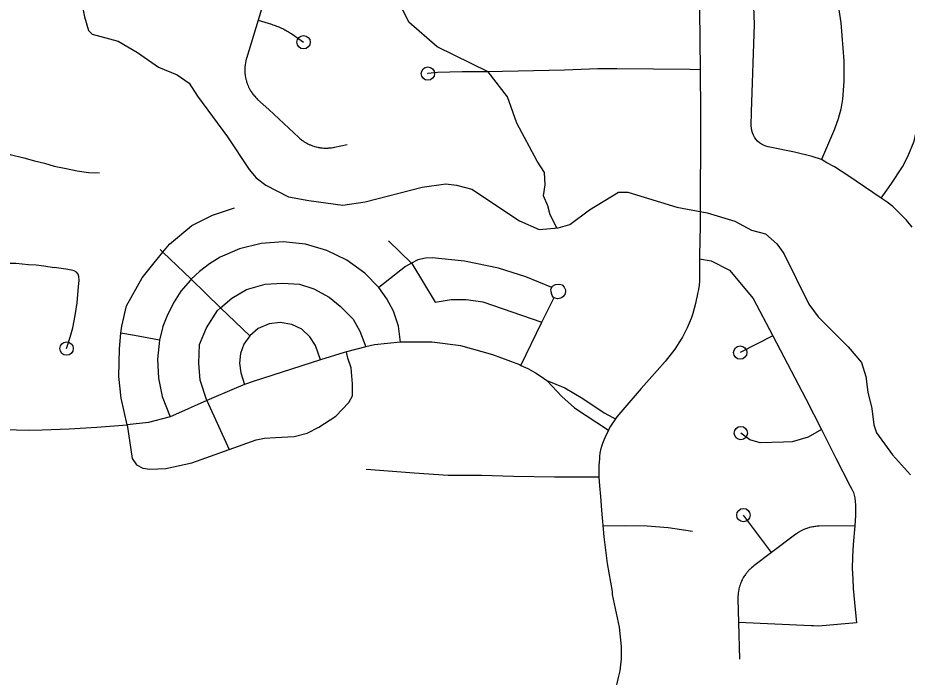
# Model space of a CAD drawing. Extents: x -19 to 366, y -4 to 359.
# Drawn here: x 147.031 to 147.665, y 189.816 to 190.286 of the extents above; entities that cross this region are included whole.
import ezdxf

# ---------------------------------------------------------------- set-up
doc = ezdxf.new("R2010")
doc.units = 0
for name, color, linetype in [('Level 33', 7, 'Continuous'), ('Level 35', 7, 'Continuous'), ('Level 60', 7, 'Continuous')]:
    doc.layers.add(name, color=color, linetype=linetype)

msp = doc.modelspace()

# ---------------------------------------------------------------- linework, layer by layer
at = {"layer": 'Level 33'}
for points in [[(147.60353, 190.18507), (147.59674, 190.18727), (147.58436, 190.19014), (147.56549, 190.19408), (147.56382, 190.19453), (147.56219, 190.19517), (147.56067, 190.196), (147.55924, 190.197), (147.55795, 190.19815), (147.5568, 190.19944), (147.55579, 190.20086), (147.55496, 190.20238), (147.55432, 190.20399), (147.55384, 190.20566), (147.55358, 190.20737), (147.55351, 190.20911), (147.55369, 190.21891), (147.5558, 190.2811), (147.55331, 190.34542), (147.55279, 190.35171), (147.5547, 190.3639)], [(147.21633, 190.3315), (147.20218, 190.28429)], [(147.61279, 190.31036), (147.61399, 190.30426), (147.61725, 190.28227), (147.61939, 190.25525), (147.61939, 190.2407), (147.61855, 190.2279), (147.61719, 190.22085), (147.61541, 190.21404), (147.61264, 190.20666), (147.60353, 190.18507)], [(147.51651, 190.29139), (147.51709, 190.24898)], [(147.20218, 190.28429), (147.19393, 190.25699), (147.19373, 190.2565), (147.1936, 190.25602), (147.19348, 190.25554), (147.19337, 190.25506), (147.19317, 190.25409), (147.19309, 190.2536), (147.19293, 190.25262), (147.19287, 190.25213), (147.19278, 190.25114), (147.19272, 190.25065), (147.19268, 190.24966), (147.19267, 190.24916), (147.19268, 190.24817), (147.19269, 190.24767), (147.19275, 190.24668), (147.19279, 190.24618), (147.19291, 190.2452), (147.19297, 190.24471), (147.19312, 190.24373), (147.19323, 190.24324), (147.19342, 190.24227), (147.19356, 190.24179), (147.19382, 190.24083), (147.19395, 190.24036), (147.19427, 190.23942), (147.19442, 190.23895), (147.19478, 190.23802), (147.19499, 190.23757), (147.19539, 190.23666), (147.19562, 190.23621), (147.19607, 190.23533), (147.1963, 190.2349), (147.1968, 190.23404), (147.19707, 190.23362), (147.19762, 190.23279), (147.19789, 190.23238), (147.19848, 190.23158), (147.19878, 190.23119), (147.19942, 190.23042), (147.19973, 190.23005), (147.2004, 190.22931), (147.20084, 190.22885), (147.20118, 190.2285), (147.20181, 190.22786), (147.20968, 190.22057), (147.23114, 190.20072), (147.23151, 190.20038), (147.23187, 190.20006), (147.23262, 190.19942), (147.23301, 190.19911), (147.23381, 190.19852), (147.23422, 190.19823), (147.23504, 190.19768), (147.23545, 190.19741), (147.23632, 190.1969), (147.23676, 190.19666), (147.23762, 190.1962), (147.23806, 190.19598), (147.23897, 190.19556), (147.23942, 190.19536), (147.24033, 190.19499), (147.24081, 190.19482), (147.24175, 190.1945), (147.24222, 190.19435), (147.24318, 190.19408), (147.24366, 190.19396), (147.24461, 190.19374), (147.24511, 190.19364), (147.24609, 190.19348), (147.24656, 190.1934), (147.24756, 190.19329), (147.24806, 190.19324), (147.24903, 190.19317), (147.24953, 190.19315), (147.25053, 190.19314), (147.25102, 190.19315), (147.25202, 190.19318), (147.25251, 190.19321), (147.25301, 190.19326), (147.25395, 190.1934), (147.25445, 190.19342), (147.25542, 190.19358), (147.25591, 190.19367), (147.25662, 190.19384), (147.2656, 190.19581)], [(147.20218, 190.28429), (147.2117, 190.28133), (147.21261, 190.28105), (147.21349, 190.28075), (147.21438, 190.28045), (147.21526, 190.28012), (147.21613, 190.27978), (147.21701, 190.27943), (147.21788, 190.27905), (147.21872, 190.27867), (147.21958, 190.27827), (147.22042, 190.27785), (147.22124, 190.27742), (147.22208, 190.27698), (147.2229, 190.27652), (147.2237, 190.27604), (147.22452, 190.27556), (147.22532, 190.27506), (147.22611, 190.27457), (147.23453, 190.26857)], [(147.64597, 190.15739), (147.65295, 190.1672), (147.66122, 190.17981), (147.66498, 190.18708), (147.66943, 190.19807), (147.67078, 190.20359), (147.67146, 190.20716), (147.67228, 190.21207), (147.67301, 190.21788), (147.67383, 190.22625), (147.67474, 190.23988), (147.67756, 190.27323)], [(147.51709, 190.24898), (147.50984, 190.24916), (147.4576, 190.24967), (147.44406, 190.24955), (147.42045, 190.24876), (147.36523, 190.24744), (147.34762, 190.24739), (147.32998, 190.24703), (147.32311, 190.24622), (147.32279, 190.24608)], [(147.51709, 190.24898), (147.51723, 190.21824), (147.51704, 190.13778), (147.51667, 190.11672), (147.51667, 190.11433)], [(147.01765, 190.19052), (147.01826, 190.19036), (147.02543, 190.18856), (147.03528, 190.1861), (147.04289, 190.18408), (147.05005, 190.18229), (147.05699, 190.18028), (147.06549, 190.17849), (147.07333, 190.17692), (147.08138, 190.1758), (147.08922, 190.17557)], [(147.64597, 190.15739), (147.62822, 190.16958), (147.62298, 190.17318), (147.61276, 190.17978), (147.60727, 190.18274), (147.60353, 190.18507)], [(147.66814, 190.13672), (147.66394, 190.14171), (147.65866, 190.14731), (147.65423, 190.15151), (147.6502, 190.15461), (147.64597, 190.15739)], [(147.13434, 190.11904), (147.13906, 190.12479), (147.15506, 190.13808), (147.16971, 190.14524), (147.18537, 190.15069)], [(147.2881, 190.09374), (147.27811, 190.10394), (147.2653, 190.11328), (147.25107, 190.12025), (147.23586, 190.12465), (147.2201, 190.12633), (147.20429, 190.12525), (147.18889, 190.12143), (147.17505, 190.11536), (147.16745, 190.1107), (147.16036, 190.10527), (147.15444, 190.09966)], [(147.29495, 190.12712), (147.31151, 190.11111)], [(147.10448, 190.0612), (147.10501, 190.06619), (147.10842, 190.08084), (147.11965, 190.1006), (147.12816, 190.11151), (147.13434, 190.11904)], [(147.13434, 190.11904), (147.13242, 190.12089)], [(147.15444, 190.09966), (147.13434, 190.11904)], [(146.99294, 190.10725), (146.99724, 190.10862), (147.00044, 190.10937), (147.00401, 190.11012), (147.00775, 190.11076), (147.01245, 190.11114), (147.02169, 190.11125), (147.02958, 190.11106), (147.03861, 190.11031), (147.04397, 190.10992), (147.04947, 190.10915), (147.05694, 190.10809)], [(147.31151, 190.11111), (147.30719, 190.1088), (147.2881, 190.09374)], [(147.41131, 190.09379), (147.39291, 190.10149), (147.37333, 190.10753), (147.34926, 190.1125), (147.32626, 190.11485), (147.32132, 190.11469), (147.316, 190.11351), (147.31151, 190.11111)], [(147.31151, 190.11111), (147.31177, 190.11086), (147.3283, 190.08338), (147.33979, 190.08534), (147.35044, 190.08534), (147.36221, 190.08366), (147.40436, 190.06903)], [(147.51667, 190.11433), (147.51662, 190.10164), (147.5165, 190.09857), (147.51624, 190.09551), (147.51583, 190.09247), (147.51526, 190.08945), (147.51457, 190.08646), (147.51444, 190.08597), (147.5137, 190.08238), (147.51281, 190.07881), (147.51175, 190.07529), (147.51058, 190.07181), (147.50926, 190.06839), (147.5078, 190.06502), (147.50619, 190.06171), (147.50446, 190.05847), (147.50359, 190.05693), (147.49911, 190.04987), (147.49219, 190.04117), (147.47494, 190.02177), (147.46189, 190.00655), (147.45778, 190.00167)], [(147.51667, 190.11433), (147.52489, 190.1128), (147.53787, 190.10621), (147.55492, 190.08588), (147.56876, 190.05946)], [(147.07422, 190.09446), (147.07462, 190.09889), (147.07452, 190.1016), (147.07404, 190.10324), (147.07278, 190.10479), (147.07123, 190.10576), (147.06911, 190.10624), (147.06514, 190.10692), (147.05694, 190.10809)], [(147.15444, 190.09966), (147.15389, 190.09914), (147.14719, 190.09117), (147.14227, 190.08372), (147.13753, 190.07445), (147.13439, 190.06609), (147.13192, 190.05618)], [(147.17543, 190.07945), (147.15444, 190.09966)], [(147.06569, 190.0503), (147.06832, 190.05839), (147.0702, 190.06497), (147.07177, 190.07397), (147.07321, 190.08284), (147.07422, 190.09446)], [(147.17543, 190.07945), (147.18333, 190.0863), (147.19388, 190.09243), (147.20716, 190.09618), (147.21942, 190.09686), (147.23168, 190.09618), (147.24189, 190.09277), (147.25279, 190.08698), (147.26062, 190.0805), (147.26982, 190.07131), (147.27458, 190.06279), (147.27894, 190.05145)], [(147.30365, 190.05485), (147.30225, 190.06637), (147.29858, 190.07689), (147.29393, 190.08566), (147.2881, 190.09374)], [(147.41087, 190.09064), (147.41079, 190.09272), (147.41183, 190.09487), (147.41406, 190.09606), (147.41673, 190.09621), (147.41866, 190.09569), (147.42021, 190.09398), (147.4211, 190.09212), (147.42118, 190.09086), (147.42066, 190.08886), (147.41932, 190.08722), (147.41769, 190.08611), (147.41547, 190.08574), (147.41383, 190.08611), (147.41265, 190.08678), (147.41168, 190.08819), (147.41087, 190.09064)], [(147.40436, 190.06903), (147.41294, 190.08661)], [(147.16563, 190.01321), (147.16085, 190.0277), (147.15983, 190.03996), (147.16051, 190.05325), (147.16528, 190.06517), (147.17311, 190.07744), (147.17543, 190.07945)], [(147.19617, 190.05947), (147.17543, 190.07945)], [(147.24659, 190.0422), (147.24306, 190.05248), (147.23908, 190.05875), (147.23322, 190.06404), (147.2261, 190.06752), (147.21784, 190.06891), (147.20998, 190.06796), (147.20227, 190.06461), (147.19617, 190.05947)], [(147.38941, 190.03836), (147.40436, 190.06903)], [(147.10889, 189.99595), (147.10467, 190.01509), (147.10297, 190.03042), (147.10331, 190.05018), (147.10448, 190.0612)], [(147.13192, 190.05618), (147.11399, 190.05956), (147.10448, 190.0612)], [(147.13192, 190.05618), (147.13048, 190.04269), (147.13116, 190.02932), (147.13392, 190.01623), (147.13953, 190.00175)], [(147.19617, 190.05947), (147.19202, 190.05342), (147.18963, 190.04691), (147.18891, 190.04002), (147.18993, 190.03293), (147.1925, 190.02471)], [(147.30365, 190.05485), (147.28501, 190.05296), (147.27894, 190.05145)], [(147.38867, 190.0387), (147.36934, 190.04594), (147.34657, 190.05223), (147.32591, 190.05486), (147.30365, 190.05485)], [(147.56876, 190.05946), (147.5456, 190.04743)], [(147.56876, 190.05946), (147.59237, 190.0144), (147.60339, 189.99267)], [(147.18152, 189.97834), (147.20069, 189.98521), (147.20682, 189.98657), (147.21465, 189.98691), (147.22793, 189.9876), (147.23713, 189.98998), (147.2453, 189.99441), (147.25756, 190.00225), (147.26675, 190.01178), (147.26947, 190.01655), (147.26947, 190.02507), (147.26845, 190.03666), (147.26607, 190.04347), (147.26513, 190.04801)], [(147.26513, 190.04801), (147.26352, 190.04761), (147.24659, 190.0422)], [(147.27894, 190.05145), (147.26513, 190.04801)], [(147.24659, 190.0422), (147.19867, 190.02687), (147.1925, 190.02471)], [(147.38867, 190.0387), (147.38941, 190.03836)], [(147.38941, 190.03836), (147.39437, 190.03608), (147.39987, 190.03292), (147.40389, 190.03049), (147.40779, 190.02756)], [(147.1925, 190.02471), (147.18682, 190.02237), (147.16563, 190.01321)], [(147.40779, 190.02756), (147.41842, 190.01618), (147.42766, 190.00805), (147.45174, 189.99225)], [(147.40779, 190.02756), (147.42077, 190.02223), (147.4335, 190.01465), (147.4486, 190.00462), (147.45486, 190.00111), (147.45675, 190.00016)], [(147.16563, 190.01321), (147.1412, 190.00233), (147.13953, 190.00175)], [(147.16563, 190.01321), (147.18152, 189.97834)], [(147.13858, 190.00142), (147.12415, 189.99769), (147.10889, 189.99595)], [(147.13953, 190.00175), (147.13858, 190.00142)], [(147.45675, 190.00016), (147.45267, 189.99421), (147.45174, 189.99225)], [(147.45778, 190.00167), (147.45675, 190.00016)], [(147.02419, 189.99269), (147.03002, 189.99238), (147.03832, 189.99223), (147.04822, 189.99238), (147.06753, 189.99318), (147.08716, 189.9943), (147.10889, 189.99595)], [(147.10889, 189.99595), (147.1125, 189.97192), (147.11557, 189.96749), (147.11999, 189.96511), (147.1251, 189.96443), (147.13634, 189.96477), (147.15506, 189.96886), (147.18152, 189.97834)], [(147.45174, 189.99225), (147.44935, 189.98721), (147.44833, 189.98501), (147.44745, 189.98276), (147.44671, 189.98045), (147.44612, 189.9781), (147.44569, 189.97572), (147.44541, 189.97332), (147.44529, 189.97176), (147.44483, 189.96733), (147.44493, 189.95867)], [(147.60339, 189.99267), (147.59408, 189.98725), (147.58251, 189.98383), (147.57636, 189.98364), (147.55979, 189.98315), (147.55234, 189.98539), (147.54606, 189.99011)], [(147.60339, 189.99267), (147.61376, 189.97224), (147.62381, 189.95228), (147.62515, 189.95006), (147.62619, 189.94783), (147.62728, 189.94399), (147.62776, 189.93884), (147.62765, 189.93141), (147.62724, 189.92398)], [(147.27902, 189.96443), (147.28244, 189.96414), (147.29483, 189.96312), (147.31339, 189.96188), (147.33755, 189.96021), (147.36126, 189.96013), (147.3842, 189.95942), (147.4133, 189.95889), (147.42465, 189.95883), (147.44418, 189.95902), (147.44493, 189.95867)], [(147.44493, 189.95867), (147.4453, 189.9524), (147.44607, 189.94486), (147.4467, 189.93509), (147.44852, 189.91613), (147.45088, 189.89722), (147.4544, 189.87716), (147.45446, 189.87519), (147.45928, 189.85182), (147.4609, 189.83801), (147.46088, 189.82917), (147.4602, 189.82498), (147.45976, 189.82075), (147.45899, 189.81695), (147.4563, 189.80551), (147.45497, 189.79002), (147.455, 189.78738), (147.45524, 189.78487), (147.45559, 189.78197), (147.4567, 189.77553), (147.4668, 189.72798), (147.47087, 189.70976)], [(147.56796, 189.905), (147.54788, 189.93167)], [(147.44777, 189.92393), (147.46404, 189.92433), (147.47935, 189.92398), (147.4942, 189.92283), (147.5117, 189.9203)], [(147.62724, 189.92398), (147.6019, 189.92375), (147.60141, 189.92374), (147.60091, 189.92371), (147.60041, 189.92369), (147.59942, 189.9236), (147.59892, 189.92355), (147.59793, 189.92341), (147.59744, 189.92333), (147.59647, 189.92314), (147.59598, 189.92303), (147.59501, 189.92279), (147.59455, 189.92266), (147.59358, 189.92237), (147.59311, 189.92221), (147.59218, 189.92187), (147.59171, 189.92169), (147.5908, 189.9213), (147.59035, 189.9211), (147.58947, 189.92066), (147.58902, 189.92043), (147.58814, 189.91995), (147.58772, 189.9197), (147.58688, 189.91917), (147.58646, 189.9189), (147.58565, 189.91833), (147.58523, 189.91803), (147.56796, 189.905)], [(147.62724, 189.92398), (147.62602, 189.9107), (147.62562, 189.90197), (147.62523, 189.89357), (147.62579, 189.88616), (147.62599, 189.87938), (147.62693, 189.8694), (147.62833, 189.85492)], [(147.56796, 189.905), (147.55526, 189.89543), (147.55487, 189.89513), (147.55448, 189.89482), (147.55371, 189.89419), (147.55335, 189.89385), (147.55263, 189.89318), (147.55226, 189.89283), (147.55157, 189.89212), (147.55125, 189.89175), (147.55059, 189.891), (147.55027, 189.89062), (147.54968, 189.88983), (147.54938, 189.88943), (147.54879, 189.88862), (147.54852, 189.88821), (147.548, 189.88736), (147.54775, 189.88694), (147.54728, 189.88607), (147.54703, 189.88563), (147.54661, 189.88473), (147.54641, 189.88428), (147.54601, 189.88336), (147.54583, 189.8829), (147.54548, 189.88197), (147.54533, 189.8815), (147.54505, 189.88055), (147.5449, 189.88007), (147.54467, 189.8791), (147.54456, 189.87862), (147.54438, 189.87764), (147.5443, 189.87716), (147.54416, 189.87617), (147.54411, 189.87568), (147.54402, 189.87469), (147.54399, 189.87419), (147.54395, 189.8732), (147.54394, 189.8727), (147.54396, 189.87191), (147.54444, 189.85515)], [(147.54444, 189.85515), (147.5452, 189.82899)], [(147.62833, 189.85492), (147.60131, 189.85249), (147.5978, 189.85277), (147.59614, 189.85275), (147.54444, 189.85515)]]:
    msp.add_lwpolyline(points, dxfattribs=at)
for centre, radius in [((147.23453, 190.26857), 0.00473), ((147.32311, 190.24622), 0.00473), ((147.06569, 190.0503), 0.00479), ((147.5456, 190.04743), 0.00473), ((147.54606, 189.99011), 0.00473), ((147.54788, 189.93167), 0.00473)]:
    msp.add_circle(centre, radius, dxfattribs=at)
at = {"layer": 'Level 35'}
for points in [[(147.0178, 190.3428), (147.04102, 190.32487), (147.04977, 190.32016), (147.05774, 190.31943), (147.07048, 190.31246), (147.07316, 190.30906), (147.07546, 190.30242), (147.07856, 190.28668), (147.08126, 190.27681), (147.08393, 190.27436), (147.10254, 190.26931), (147.11624, 190.2612)], [(147.41499, 190.13632), (147.41026, 190.14556), (147.40853, 190.152), (147.40556, 190.15918), (147.40655, 190.16686), (147.40606, 190.17577), (147.40086, 190.18394), (147.38651, 190.21093), (147.37983, 190.22975), (147.36597, 190.24757), (147.3296, 190.2654), (147.30942, 190.28293), (147.30002, 190.30224)], [(147.11624, 190.2612), (147.13127, 190.25083), (147.14439, 190.24538), (147.15295, 190.23934), (147.15906, 190.23025), (147.18044, 190.2011), (147.19571, 190.178), (147.20067, 190.17195), (147.20771, 190.16666), (147.22369, 190.15838), (147.23831, 190.15578), (147.26261, 190.15247), (147.27853, 190.15481), (147.31909, 190.16524), (147.33578, 190.16759), (147.34337, 190.16667), (147.35439, 190.16387), (147.38825, 190.14142), (147.40232, 190.13521), (147.41598, 190.13641), (147.42412, 190.13872), (147.43831, 190.14922), (147.45894, 190.16165), (147.46558, 190.16168), (147.50034, 190.151), (147.52199, 190.14711), (147.54174, 190.14112), (147.55373, 190.13471), (147.5636, 190.1321), (147.5716, 190.12492), (147.57656, 190.1181), (147.59436, 190.08192), (147.60123, 190.07302), (147.62257, 190.05166), (147.63192, 190.04031), (147.635, 190.03045), (147.63656, 190.01925), (147.63946, 190.00768), (147.64084, 189.99592), (147.64276, 189.99023), (147.65402, 189.97471), (147.66698, 189.96034)]]:
    msp.add_lwpolyline(points, dxfattribs=at)
at = {"layer": 'Level 60'}
for points in [[(154.11585, 1.87092), (153.9063, 10.48743), (153.69602, 19.10409), (153.48501, 27.72087), (153.27327, 36.3378), (153.0608, 44.95486), (152.84759, 53.57206), (152.63366, 62.1894), (152.419, 70.80688), (152.20362, 79.42449), (151.98751, 88.04225), (151.77068, 96.66014), (151.55312, 105.27817), (151.33484, 113.89634), (151.11584, 122.51465), (150.89612, 131.13311), (150.67568, 139.7517), (150.45452, 148.37043), (150.23264, 156.98931), (150.01005, 165.60832), (149.78674, 174.22748), (149.56272, 182.84677), (149.33799, 191.46621), (149.11254, 200.0858), (148.88638, 208.70552), (148.65952, 217.32539), (148.43194, 225.9454), (148.20366, 234.56555), (147.97466, 243.18584), (147.74497, 251.80628), (147.51457, 260.42687), (147.28346, 269.04759), (147.05165, 277.66846), (146.81914, 286.28948), (146.58593, 294.91064), (146.35202, 303.53194), (146.11742, 312.15339), (145.88211, 320.77499), (145.64611, 329.39673), (145.40941, 338.01861), (145.17202, 346.64065)], [(0, 189.51617), (7.11214, 189.52059), (14.22427, 189.53386), (21.33637, 189.55597), (28.44845, 189.58693), (35.56048, 189.62672), (42.67245, 189.67537), (49.78436, 189.73285), (56.89619, 189.79918), (64.00793, 189.87436), (71.11958, 189.95838), (78.23111, 190.05124), (85.34253, 190.15294), (92.45381, 190.26349), (99.56495, 190.38288), (106.67593, 190.51112), (113.78675, 190.6482), (120.89739, 190.79412), (128.00785, 190.94888), (135.11811, 191.11248), (142.22816, 191.28493), (149.33799, 191.46621), (156.44759, 191.65634), (163.55694, 191.85531), (170.66605, 192.06312), (177.77489, 192.27977), (184.88345, 192.50526), (191.99173, 192.73959), (199.09971, 192.98276), (206.20739, 193.23477), (213.31474, 193.49561), (220.42177, 193.7653), (227.52845, 194.04382), (234.63479, 194.33118), (241.74076, 194.62738), (248.84635, 194.93241), (255.95157, 195.24628), (263.05638, 195.56898), (270.16079, 195.90052), (277.26478, 196.24089), (284.36834, 196.5901), (291.47147, 196.94814), (298.57414, 197.31501), (305.67635, 197.69072), (312.77809, 198.07525), (319.87934, 198.46862), (326.9801, 198.87082), (334.08035, 199.28185), (341.18009, 199.7017)], [(0, 180.89994), (7.12284, 180.90436), (14.24566, 180.9176), (21.36847, 180.93968), (28.49124, 180.97058), (35.61397, 181.01031), (42.73664, 181.05888), (49.85925, 181.11627), (56.98178, 181.18249), (64.10422, 181.25754), (71.22656, 181.34142), (78.3488, 181.43413), (85.47091, 181.53567), (92.5929, 181.64603), (99.71474, 181.76523), (106.83643, 181.89325), (113.95795, 182.0301), (121.0793, 182.17578), (128.20046, 182.33029), (135.32143, 182.49362), (142.44218, 182.66579), (149.56272, 182.84677), (156.68303, 183.03659), (163.8031, 183.23523), (170.92291, 183.4427), (178.04247, 183.65899), (185.16175, 183.88411), (192.28074, 184.11805), (199.39944, 184.36082), (206.51784, 184.61242), (213.63591, 184.87283), (220.75366, 185.14207), (227.87107, 185.42014), (234.98813, 185.70702), (242.10483, 186.00273), (249.22115, 186.30726), (256.33709, 186.62061), (263.45264, 186.94279), (270.56779, 187.27378), (277.68251, 187.61359), (284.79682, 187.96222), (291.91068, 188.31967), (299.02409, 188.68594), (306.13705, 189.06103), (313.24954, 189.44494), (320.36154, 189.83766), (327.47305, 190.23919), (334.58406, 190.64954), (341.69455, 191.06871)]]:
    msp.add_spline(points, degree=3, dxfattribs=at)

doc.saveas('drawing.dxf')
